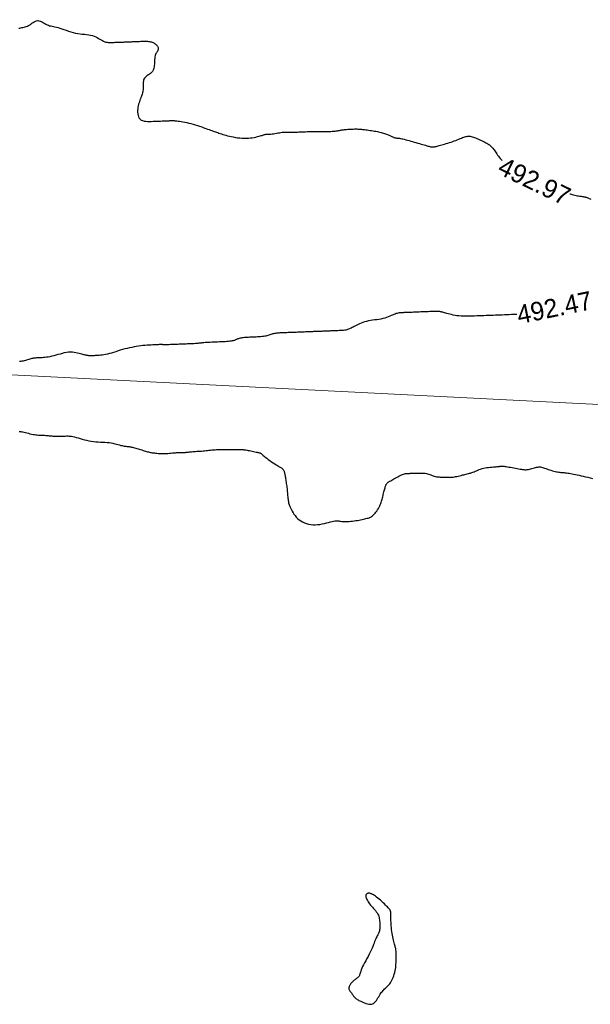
# Model space of a CAD drawing. Header units: millimetres. Extents: x 32690613 to 32693367, y 5343692 to 5344708.
# Tile 406 of 656: x 32692584 to 32692615, y 5344178 to 5344231. Entities that reach past the tile are written whole.
import ezdxf
from ezdxf.enums import TextEntityAlignment as Align

# ---------------------------------------------------------------- set-up
doc = ezdxf.new("R2010")
doc.units = ezdxf.units.MM
doc.header["$LTSCALE"] = 20
doc.layers.get('0').update_dxf_attribs({"lineweight": 18})
doc.layers.get('Defpoints').update_dxf_attribs({"color": 11, "lineweight": 18})
doc.layers.add('02-DGM_HL_492.50', color=92, linetype='Continuous')
doc.layers.add('02-DGM_HL_493.00', color=102, linetype='Continuous')

# ---------------------------------------------------------------- blocks, each defined once
blk = doc.blocks.new('A$C78070446')
blk.add_line((4469482.471, 5342769.75), (4470232.054, 5342702.499))

msp = doc.modelspace()

# ---------------------------------------------------------------- linework, layer by layer
at = {"layer": '02-DGM_HL_492.50', "elevation": 492.5, "flags": 128}
for points in [[(32692610.976, 5344215.366), (32692610.935, 5344215.365), (32692610.81, 5344215.36), (32692610.685, 5344215.355), (32692610.56, 5344215.35), (32692610.435, 5344215.345), (32692610.31, 5344215.34), (32692610.185, 5344215.335), (32692610.06, 5344215.33), (32692609.936, 5344215.325), (32692609.811, 5344215.321), (32692609.686, 5344215.316), (32692609.561, 5344215.311), (32692609.436, 5344215.306), (32692609.311, 5344215.301), (32692609.186, 5344215.296), (32692609.061, 5344215.291), (32692608.936, 5344215.286), (32692608.811, 5344215.282), (32692608.687, 5344215.277), (32692608.562, 5344215.272), (32692608.439, 5344215.269), (32692608.317, 5344215.267), (32692608.197, 5344215.268), (32692608.079, 5344215.271), (32692607.964, 5344215.276), (32692607.852, 5344215.286), (32692607.744, 5344215.299), (32692607.641, 5344215.316), (32692607.542, 5344215.334), (32692607.448, 5344215.355), (32692607.36, 5344215.377), (32692607.279, 5344215.398), (32692607.204, 5344215.419), (32692607.137, 5344215.439), (32692607.078, 5344215.456), (32692607.025, 5344215.471), (32692606.978, 5344215.484), (32692606.935, 5344215.495), (32692606.896, 5344215.504), (32692606.859, 5344215.512), (32692606.823, 5344215.518), (32692606.787, 5344215.522), (32692606.749, 5344215.525), (32692606.71, 5344215.527), (32692606.669, 5344215.528), (32692606.625, 5344215.528), (32692606.577, 5344215.527), (32692606.526, 5344215.526), (32692606.471, 5344215.524), (32692606.411, 5344215.521), (32692606.346, 5344215.519), (32692606.277, 5344215.516), (32692606.203, 5344215.513), (32692606.127, 5344215.51), (32692606.048, 5344215.507), (32692605.966, 5344215.504), (32692605.884, 5344215.501), (32692605.801, 5344215.498), (32692605.717, 5344215.494), (32692605.635, 5344215.491), (32692605.554, 5344215.488), (32692605.474, 5344215.485), (32692605.398, 5344215.482), (32692605.324, 5344215.479), (32692605.255, 5344215.476), (32692605.19, 5344215.474), (32692605.13, 5344215.471), (32692605.075, 5344215.469), (32692605.023, 5344215.467), (32692604.975, 5344215.465), (32692604.929, 5344215.463), (32692604.886, 5344215.462), (32692604.843, 5344215.46), (32692604.801, 5344215.458), (32692604.76, 5344215.457), (32692604.717, 5344215.454), (32692604.674, 5344215.451), (32692604.628, 5344215.445), (32692604.58, 5344215.436), (32692604.529, 5344215.424), (32692604.474, 5344215.408), (32692604.415, 5344215.388), (32692604.351, 5344215.362), (32692604.282, 5344215.332), (32692604.207, 5344215.3), (32692604.128, 5344215.265), (32692604.043, 5344215.231), (32692603.953, 5344215.198), (32692603.858, 5344215.167), (32692603.757, 5344215.14), (32692603.652, 5344215.117), (32692603.542, 5344215.098), (32692603.429, 5344215.082), (32692603.316, 5344215.067), (32692603.202, 5344215.052), (32692603.089, 5344215.035), (32692602.979, 5344215.017), (32692602.874, 5344214.994), (32692602.773, 5344214.967), (32692602.678, 5344214.936), (32692602.588, 5344214.901), (32692602.503, 5344214.865), (32692602.424, 5344214.827), (32692602.35, 5344214.79), (32692602.281, 5344214.753), (32692602.217, 5344214.718), (32692602.158, 5344214.686), (32692602.104, 5344214.656), (32692602.052, 5344214.63), (32692602.003, 5344214.606), (32692601.955, 5344214.584), (32692601.907, 5344214.565), (32692601.858, 5344214.549), (32692601.807, 5344214.535), (32692601.754, 5344214.524), (32692601.699, 5344214.515), (32692601.642, 5344214.508), (32692601.583, 5344214.502), (32692601.522, 5344214.498), (32692601.461, 5344214.494), (32692601.399, 5344214.492), (32692601.337, 5344214.489), (32692601.274, 5344214.487), (32692601.212, 5344214.484), (32692601.149, 5344214.482), (32692601.087, 5344214.479), (32692601.024, 5344214.477), (32692600.962, 5344214.475), (32692600.899, 5344214.472), (32692600.837, 5344214.47), (32692600.775, 5344214.467), (32692600.712, 5344214.465), (32692600.65, 5344214.462), (32692600.587, 5344214.46), (32692600.525, 5344214.457), (32692600.462, 5344214.455), (32692600.4, 5344214.453), (32692600.337, 5344214.45), (32692600.275, 5344214.448), (32692600.212, 5344214.445), (32692600.15, 5344214.443), (32692600.088, 5344214.44), (32692600.025, 5344214.438), (32692599.963, 5344214.435), (32692599.9, 5344214.433), (32692599.838, 5344214.431), (32692599.775, 5344214.428), (32692599.713, 5344214.426), (32692599.65, 5344214.423), (32692599.588, 5344214.421), (32692599.525, 5344214.418), (32692599.463, 5344214.416), (32692599.401, 5344214.413), (32692599.338, 5344214.411), (32692599.276, 5344214.409), (32692599.213, 5344214.406), (32692599.151, 5344214.404), (32692599.088, 5344214.401), (32692599.026, 5344214.399), (32692598.963, 5344214.396), (32692598.901, 5344214.394), (32692598.839, 5344214.392), (32692598.776, 5344214.389), (32692598.714, 5344214.387), (32692598.651, 5344214.384), (32692598.589, 5344214.382), (32692598.526, 5344214.379), (32692598.464, 5344214.377), (32692598.401, 5344214.374), (32692598.339, 5344214.372), (32692598.276, 5344214.37), (32692598.214, 5344214.367), (32692598.153, 5344214.363), (32692598.093, 5344214.359), (32692598.034, 5344214.353), (32692597.976, 5344214.346), (32692597.921, 5344214.337), (32692597.868, 5344214.326), (32692597.818, 5344214.312), (32692597.769, 5344214.297), (32692597.721, 5344214.28), (32692597.673, 5344214.263), (32692597.623, 5344214.245), (32692597.571, 5344214.228), (32692597.516, 5344214.212), (32692597.456, 5344214.199), (32692597.392, 5344214.187), (32692597.322, 5344214.177), (32692597.249, 5344214.169), (32692597.173, 5344214.163), (32692597.093, 5344214.158), (32692597.012, 5344214.154), (32692596.93, 5344214.15), (32692596.847, 5344214.147), (32692596.763, 5344214.144), (32692596.681, 5344214.14), (32692596.6, 5344214.137), (32692596.52, 5344214.132), (32692596.444, 5344214.128), (32692596.371, 5344214.122), (32692596.301, 5344214.116), (32692596.236, 5344214.109), (32692596.177, 5344214.101), (32692596.122, 5344214.092), (32692596.072, 5344214.082), (32692596.026, 5344214.071), (32692595.985, 5344214.059), (32692595.947, 5344214.047), (32692595.913, 5344214.035), (32692595.882, 5344214.022), (32692595.854, 5344214.009), (32692595.827, 5344213.996), (32692595.8, 5344213.982), (32692595.77, 5344213.97), (32692595.736, 5344213.957), (32692595.697, 5344213.946), (32692595.649, 5344213.935), (32692595.592, 5344213.925), (32692595.525, 5344213.917), (32692595.447, 5344213.909), (32692595.362, 5344213.903), (32692595.269, 5344213.897), (32692595.17, 5344213.892), (32692595.068, 5344213.887), (32692594.962, 5344213.883), (32692594.856, 5344213.879), (32692594.749, 5344213.874), (32692594.643, 5344213.87), (32692594.541, 5344213.866), (32692594.442, 5344213.861), (32692594.349, 5344213.857), (32692594.263, 5344213.852), (32692594.186, 5344213.848), (32692594.118, 5344213.843), (32692594.061, 5344213.837), (32692594.012, 5344213.832), (32692593.969, 5344213.826), (32692593.928, 5344213.821), (32692593.886, 5344213.815), (32692593.842, 5344213.81), (32692593.791, 5344213.804), (32692593.732, 5344213.799), (32692593.661, 5344213.794), (32692593.582, 5344213.789), (32692593.497, 5344213.784), (32692593.409, 5344213.78), (32692593.322, 5344213.776), (32692593.238, 5344213.773), (32692593.16, 5344213.769), (32692593.092, 5344213.767), (32692593.035, 5344213.764), (32692592.988, 5344213.763), (32692592.947, 5344213.761), (32692592.909, 5344213.76), (32692592.871, 5344213.758), (32692592.83, 5344213.756), (32692592.782, 5344213.755), (32692592.725, 5344213.752), (32692592.657, 5344213.75), (32692592.58, 5344213.747), (32692592.496, 5344213.744), (32692592.409, 5344213.741), (32692592.322, 5344213.738), (32692592.238, 5344213.735), (32692592.161, 5344213.733), (32692592.092, 5344213.732), (32692592.036, 5344213.731), (32692591.99, 5344213.732), (32692591.954, 5344213.732), (32692591.925, 5344213.734), (32692591.902, 5344213.735), (32692591.884, 5344213.737), (32692591.869, 5344213.738), (32692591.854, 5344213.739), (32692591.84, 5344213.74), (32692591.824, 5344213.74), (32692591.804, 5344213.74), (32692591.78, 5344213.74), (32692591.75, 5344213.739), (32692591.712, 5344213.738), (32692591.666, 5344213.736), (32692591.609, 5344213.734), (32692591.541, 5344213.731), (32692591.462, 5344213.728), (32692591.374, 5344213.724), (32692591.278, 5344213.718), (32692591.176, 5344213.712), (32692591.067, 5344213.704), (32692590.955, 5344213.694), (32692590.839, 5344213.683), (32692590.722, 5344213.669), (32692590.602, 5344213.654), (32692590.482, 5344213.636), (32692590.36, 5344213.615), (32692590.237, 5344213.592), (32692590.114, 5344213.567), (32692589.99, 5344213.538), (32692589.866, 5344213.506), (32692589.743, 5344213.471), (32692589.62, 5344213.434), (32692589.498, 5344213.396), (32692589.379, 5344213.357), (32692589.262, 5344213.32), (32692589.148, 5344213.285), (32692589.038, 5344213.254), (32692588.932, 5344213.226), (32692588.831, 5344213.204), (32692588.735, 5344213.186), (32692588.645, 5344213.173), (32692588.559, 5344213.163), (32692588.479, 5344213.156), (32692588.403, 5344213.151), (32692588.333, 5344213.147), (32692588.268, 5344213.145), (32692588.208, 5344213.142), (32692588.153, 5344213.14), (32692588.102, 5344213.139), (32692588.055, 5344213.138), (32692588.011, 5344213.138), (32692587.969, 5344213.139), (32692587.93, 5344213.141), (32692587.893, 5344213.144), (32692587.857, 5344213.148), (32692587.82, 5344213.154), (32692587.783, 5344213.162), (32692587.744, 5344213.171), (32692587.701, 5344213.182), (32692587.654, 5344213.195), (32692587.602, 5344213.21), (32692587.542, 5344213.227), (32692587.475, 5344213.247), (32692587.4, 5344213.267), (32692587.319, 5344213.286), (32692587.231, 5344213.304), (32692587.138, 5344213.318), (32692587.04, 5344213.327), (32692586.937, 5344213.33), (32692586.829, 5344213.325), (32692586.719, 5344213.311), (32692586.605, 5344213.29), (32692586.491, 5344213.263), (32692586.376, 5344213.232), (32692586.262, 5344213.2), (32692586.149, 5344213.167), (32692586.04, 5344213.136), (32692585.934, 5344213.109), (32692585.834, 5344213.087), (32692585.738, 5344213.069), (32692585.647, 5344213.056), (32692585.561, 5344213.046), (32692585.481, 5344213.039), (32692585.406, 5344213.034), (32692585.335, 5344213.03), (32692585.27, 5344213.027), (32692585.21, 5344213.025), (32692585.155, 5344213.022), (32692585.102, 5344213.019), (32692585.052, 5344213.015), (32692585.003, 5344213.01), (32692584.955, 5344213.003), (32692584.906, 5344212.995), (32692584.855, 5344212.983), (32692584.802, 5344212.97), (32692584.747, 5344212.954), (32692584.69, 5344212.937), (32692584.632, 5344212.919), (32692584.572, 5344212.901), (32692584.511, 5344212.884), (32692584.449, 5344212.868), (32692584.388, 5344212.854), (32692584.325, 5344212.842), (32692584.263, 5344212.833), (32692584.201, 5344212.826)], [(32692584.173, 5344209.061), (32692584.213, 5344209.057), (32692584.259, 5344209.051), (32692584.311, 5344209.042), (32692584.37, 5344209.031), (32692584.437, 5344209.016), (32692584.51, 5344208.999), (32692584.588, 5344208.979), (32692584.67, 5344208.959), (32692584.754, 5344208.939), (32692584.838, 5344208.92), (32692584.921, 5344208.903), (32692585.001, 5344208.889), (32692585.078, 5344208.878), (32692585.151, 5344208.87), (32692585.221, 5344208.865), (32692585.289, 5344208.861), (32692585.355, 5344208.859), (32692585.419, 5344208.857), (32692585.482, 5344208.855), (32692585.545, 5344208.852), (32692585.607, 5344208.847), (32692585.67, 5344208.841), (32692585.734, 5344208.835), (32692585.798, 5344208.828), (32692585.863, 5344208.821), (32692585.928, 5344208.815), (32692585.995, 5344208.809), (32692586.064, 5344208.805), (32692586.133, 5344208.802), (32692586.204, 5344208.801), (32692586.275, 5344208.801), (32692586.345, 5344208.802), (32692586.415, 5344208.803), (32692586.483, 5344208.805), (32692586.55, 5344208.808), (32692586.614, 5344208.81), (32692586.675, 5344208.812), (32692586.735, 5344208.814), (32692586.794, 5344208.814), (32692586.856, 5344208.811), (32692586.92, 5344208.806), (32692586.99, 5344208.797), (32692587.065, 5344208.783), (32692587.149, 5344208.764), (32692587.242, 5344208.74), (32692587.344, 5344208.711), (32692587.452, 5344208.68), (32692587.567, 5344208.647), (32692587.686, 5344208.614), (32692587.808, 5344208.584), (32692587.933, 5344208.556), (32692588.059, 5344208.533), (32692588.185, 5344208.516), (32692588.31, 5344208.503), (32692588.433, 5344208.495), (32692588.555, 5344208.488), (32692588.675, 5344208.482), (32692588.792, 5344208.476), (32692588.905, 5344208.467), (32692589.015, 5344208.456), (32692589.121, 5344208.44), (32692589.222, 5344208.421), (32692589.318, 5344208.399), (32692589.408, 5344208.376), (32692589.494, 5344208.353), (32692589.573, 5344208.33), (32692589.646, 5344208.31), (32692589.713, 5344208.293), (32692589.772, 5344208.279), (32692589.827, 5344208.269), (32692589.876, 5344208.262), (32692589.922, 5344208.257), (32692589.965, 5344208.253), (32692590.007, 5344208.249), (32692590.049, 5344208.245), (32692590.091, 5344208.241), (32692590.135, 5344208.234), (32692590.181, 5344208.226), (32692590.229, 5344208.217), (32692590.28, 5344208.205), (32692590.333, 5344208.192), (32692590.389, 5344208.177), (32692590.448, 5344208.161), (32692590.509, 5344208.143), (32692590.574, 5344208.124), (32692590.641, 5344208.103), (32692590.709, 5344208.082), (32692590.777, 5344208.06), (32692590.845, 5344208.039), (32692590.911, 5344208.019), (32692590.974, 5344207.999), (32692591.033, 5344207.982), (32692591.088, 5344207.966), (32692591.139, 5344207.953), (32692591.188, 5344207.941), (32692591.237, 5344207.93), (32692591.287, 5344207.921), (32692591.338, 5344207.913), (32692591.393, 5344207.905), (32692591.453, 5344207.898), (32692591.519, 5344207.891), (32692591.59, 5344207.884), (32692591.666, 5344207.879), (32692591.746, 5344207.874), (32692591.829, 5344207.871), (32692591.914, 5344207.869), (32692592.001, 5344207.869), (32692592.088, 5344207.871), (32692592.175, 5344207.876), (32692592.262, 5344207.882), (32692592.346, 5344207.89), (32692592.429, 5344207.898), (32692592.508, 5344207.906), (32692592.583, 5344207.914), (32692592.654, 5344207.921), (32692592.72, 5344207.926), (32692592.779, 5344207.93), (32692592.833, 5344207.931), (32692592.882, 5344207.931), (32692592.928, 5344207.93), (32692592.97, 5344207.929), (32692593.01, 5344207.928), (32692593.049, 5344207.928), (32692593.086, 5344207.929), (32692593.124, 5344207.931), (32692593.162, 5344207.934), (32692593.202, 5344207.939), (32692593.244, 5344207.944), (32692593.29, 5344207.95), (32692593.339, 5344207.956), (32692593.393, 5344207.962), (32692593.452, 5344207.968), (32692593.517, 5344207.973), (32692593.588, 5344207.978), (32692593.663, 5344207.983), (32692593.742, 5344207.988), (32692593.823, 5344207.993), (32692593.906, 5344207.998), (32692593.99, 5344208.004), (32692594.073, 5344208.011), (32692594.156, 5344208.019), (32692594.237, 5344208.027), (32692594.317, 5344208.036), (32692594.394, 5344208.044), (32692594.469, 5344208.053), (32692594.54, 5344208.06), (32692594.609, 5344208.067), (32692594.673, 5344208.072), (32692594.733, 5344208.076), (32692594.791, 5344208.078), (32692594.846, 5344208.08), (32692594.901, 5344208.08), (32692594.956, 5344208.08), (32692595.012, 5344208.08), (32692595.07, 5344208.08), (32692595.133, 5344208.08), (32692595.199, 5344208.081), (32692595.269, 5344208.083), (32692595.341, 5344208.085), (32692595.415, 5344208.086), (32692595.488, 5344208.088), (32692595.559, 5344208.09), (32692595.628, 5344208.092), (32692595.693, 5344208.093), (32692595.753, 5344208.094), (32692595.809, 5344208.094), (32692595.86, 5344208.093), (32692595.908, 5344208.092), (32692595.952, 5344208.091), (32692595.995, 5344208.09), (32692596.035, 5344208.089), (32692596.075, 5344208.087), (32692596.113, 5344208.086), (32692596.152, 5344208.084), (32692596.192, 5344208.081), (32692596.234, 5344208.078), (32692596.279, 5344208.074), (32692596.328, 5344208.068), (32692596.382, 5344208.06), (32692596.441, 5344208.05), (32692596.507, 5344208.038), (32692596.578, 5344208.024), (32692596.652, 5344208.009), (32692596.725, 5344207.993), (32692596.798, 5344207.977), (32692596.866, 5344207.962), (32692596.929, 5344207.948), (32692596.984, 5344207.936), (32692597.029, 5344207.927), (32692597.066, 5344207.919), (32692597.095, 5344207.914), (32692597.118, 5344207.909), (32692597.135, 5344207.905), (32692597.149, 5344207.901), (32692597.159, 5344207.897), (32692597.167, 5344207.892), (32692597.175, 5344207.886), (32692597.185, 5344207.878), (32692597.197, 5344207.866), (32692597.213, 5344207.85), (32692597.236, 5344207.829), (32692597.268, 5344207.802), (32692597.309, 5344207.768), (32692597.362, 5344207.726), (32692597.427, 5344207.675), (32692597.503, 5344207.618), (32692597.586, 5344207.555), (32692597.673, 5344207.491), (32692597.763, 5344207.427), (32692597.85, 5344207.365), (32692597.933, 5344207.309), (32692598.009, 5344207.259), (32692598.075, 5344207.218), (32692598.131, 5344207.185), (32692598.18, 5344207.159), (32692598.221, 5344207.137), (32692598.255, 5344207.119), (32692598.285, 5344207.103), (32692598.311, 5344207.087), (32692598.333, 5344207.07), (32692598.354, 5344207.051), (32692598.373, 5344207.029), (32692598.39, 5344207.005), (32692598.406, 5344206.978), (32692598.42, 5344206.949), (32692598.433, 5344206.917), (32692598.445, 5344206.883), (32692598.456, 5344206.847), (32692598.466, 5344206.808), (32692598.475, 5344206.767), (32692598.484, 5344206.723), (32692598.493, 5344206.676), (32692598.501, 5344206.627), (32692598.51, 5344206.574), (32692598.519, 5344206.517), (32692598.528, 5344206.457), (32692598.537, 5344206.393), (32692598.547, 5344206.325), (32692598.558, 5344206.255), (32692598.568, 5344206.183), (32692598.577, 5344206.11), (32692598.587, 5344206.036), (32692598.595, 5344205.961), (32692598.603, 5344205.887), (32692598.61, 5344205.814), (32692598.616, 5344205.743), (32692598.622, 5344205.672), (32692598.627, 5344205.603), (32692598.633, 5344205.535), (32692598.64, 5344205.468), (32692598.648, 5344205.404), (32692598.657, 5344205.341), (32692598.669, 5344205.279), (32692598.682, 5344205.219), (32692598.699, 5344205.159), (32692598.718, 5344205.098), (32692598.741, 5344205.036), (32692598.767, 5344204.971), (32692598.798, 5344204.904), (32692598.833, 5344204.833), (32692598.874, 5344204.758), (32692598.919, 5344204.68), (32692598.97, 5344204.6), (32692599.028, 5344204.52), (32692599.092, 5344204.443), (32692599.164, 5344204.368), (32692599.243, 5344204.299), (32692599.331, 5344204.236), (32692599.426, 5344204.181), (32692599.53, 5344204.135), (32692599.639, 5344204.097), (32692599.754, 5344204.067), (32692599.873, 5344204.046), (32692599.995, 5344204.034), (32692600.119, 5344204.03), (32692600.244, 5344204.036), (32692600.368, 5344204.05), (32692600.491, 5344204.071), (32692600.61, 5344204.097), (32692600.724, 5344204.126), (32692600.832, 5344204.156), (32692600.932, 5344204.184), (32692601.023, 5344204.209), (32692601.104, 5344204.228), (32692601.173, 5344204.24), (32692601.232, 5344204.245), (32692601.284, 5344204.245), (32692601.333, 5344204.241), (32692601.379, 5344204.234), (32692601.427, 5344204.226), (32692601.479, 5344204.218), (32692601.538, 5344204.211), (32692601.605, 5344204.207), (32692601.68, 5344204.204), (32692601.762, 5344204.204), (32692601.848, 5344204.207), (32692601.938, 5344204.211), (32692602.03, 5344204.218), (32692602.123, 5344204.227), (32692602.215, 5344204.238), (32692602.305, 5344204.251), (32692602.393, 5344204.265), (32692602.478, 5344204.281), (32692602.559, 5344204.297), (32692602.637, 5344204.314), (32692602.71, 5344204.331), (32692602.78, 5344204.347), (32692602.844, 5344204.363), (32692602.904, 5344204.377), (32692602.959, 5344204.391), (32692603.01, 5344204.407), (32692603.059, 5344204.425), (32692603.106, 5344204.447), (32692603.152, 5344204.473), (32692603.197, 5344204.505), (32692603.242, 5344204.545), (32692603.289, 5344204.592), (32692603.335, 5344204.647), (32692603.382, 5344204.707), (32692603.428, 5344204.771), (32692603.471, 5344204.838), (32692603.513, 5344204.907), (32692603.551, 5344204.976), (32692603.585, 5344205.044), (32692603.615, 5344205.109), (32692603.641, 5344205.172), (32692603.664, 5344205.234), (32692603.684, 5344205.295), (32692603.702, 5344205.355), (32692603.718, 5344205.416), (32692603.733, 5344205.477), (32692603.749, 5344205.539), (32692603.764, 5344205.603), (32692603.78, 5344205.668), (32692603.796, 5344205.733), (32692603.812, 5344205.796), (32692603.828, 5344205.858), (32692603.843, 5344205.917), (32692603.857, 5344205.972), (32692603.871, 5344206.022), (32692603.884, 5344206.067), (32692603.897, 5344206.107), (32692603.909, 5344206.143), (32692603.921, 5344206.174), (32692603.934, 5344206.201), (32692603.948, 5344206.226), (32692603.962, 5344206.247), (32692603.979, 5344206.267), (32692603.997, 5344206.285), (32692604.018, 5344206.302), (32692604.041, 5344206.319), (32692604.069, 5344206.336), (32692604.101, 5344206.355), (32692604.139, 5344206.377), (32692604.182, 5344206.402), (32692604.231, 5344206.431), (32692604.287, 5344206.464), (32692604.349, 5344206.501), (32692604.415, 5344206.541), (32692604.484, 5344206.58), (32692604.553, 5344206.62), (32692604.623, 5344206.657), (32692604.69, 5344206.691), (32692604.754, 5344206.72), (32692604.813, 5344206.743), (32692604.868, 5344206.761), (32692604.919, 5344206.774), (32692604.967, 5344206.784), (32692605.012, 5344206.79), (32692605.056, 5344206.794), (32692605.098, 5344206.797), (32692605.14, 5344206.798), (32692605.182, 5344206.8), (32692605.224, 5344206.802), (32692605.268, 5344206.803), (32692605.313, 5344206.805), (32692605.361, 5344206.807), (32692605.413, 5344206.809), (32692605.468, 5344206.811), (32692605.528, 5344206.814), (32692605.593, 5344206.816), (32692605.662, 5344206.818), (32692605.734, 5344206.819), (32692605.808, 5344206.819), (32692605.882, 5344206.817), (32692605.955, 5344206.812), (32692606.027, 5344206.803), (32692606.096, 5344206.791), (32692606.162, 5344206.775), (32692606.224, 5344206.756), (32692606.284, 5344206.735), (32692606.343, 5344206.712), (32692606.401, 5344206.689), (32692606.459, 5344206.668), (32692606.519, 5344206.649), (32692606.581, 5344206.632), (32692606.645, 5344206.62), (32692606.712, 5344206.612), (32692606.779, 5344206.606), (32692606.847, 5344206.602), (32692606.915, 5344206.601), (32692606.981, 5344206.599), (32692607.044, 5344206.599), (32692607.105, 5344206.597), (32692607.161, 5344206.595), (32692607.215, 5344206.592), (32692607.267, 5344206.589), (32692607.318, 5344206.587), (32692607.369, 5344206.586), (32692607.422, 5344206.587), (32692607.478, 5344206.591), (32692607.538, 5344206.597), (32692607.603, 5344206.608), (32692607.671, 5344206.622), (32692607.743, 5344206.638), (32692607.816, 5344206.655), (32692607.891, 5344206.674), (32692607.965, 5344206.693), (32692608.037, 5344206.712), (32692608.108, 5344206.729), (32692608.175, 5344206.745), (32692608.239, 5344206.759), (32692608.302, 5344206.773), (32692608.363, 5344206.788), (32692608.422, 5344206.803), (32692608.482, 5344206.819), (32692608.542, 5344206.838), (32692608.603, 5344206.86), (32692608.665, 5344206.884), (32692608.73, 5344206.912), (32692608.797, 5344206.941), (32692608.866, 5344206.971), (32692608.939, 5344207), (32692609.015, 5344207.028), (32692609.094, 5344207.054), (32692609.178, 5344207.077), (32692609.266, 5344207.095), (32692609.357, 5344207.111), (32692609.448, 5344207.123), (32692609.539, 5344207.132), (32692609.626, 5344207.14), (32692609.709, 5344207.146), (32692609.784, 5344207.151), (32692609.852, 5344207.156), (32692609.909, 5344207.161), (32692609.957, 5344207.167), (32692609.997, 5344207.172), (32692610.031, 5344207.177), (32692610.059, 5344207.181), (32692610.083, 5344207.186), (32692610.105, 5344207.189), (32692610.124, 5344207.192), (32692610.144, 5344207.193), (32692610.164, 5344207.194), (32692610.187, 5344207.193), (32692610.214, 5344207.191), (32692610.247, 5344207.188), (32692610.286, 5344207.182), (32692610.334, 5344207.175), (32692610.391, 5344207.165), (32692610.46, 5344207.154), (32692610.537, 5344207.14), (32692610.621, 5344207.126), (32692610.709, 5344207.11), (32692610.8, 5344207.093), (32692610.891, 5344207.077), (32692610.979, 5344207.061), (32692611.063, 5344207.046), (32692611.141, 5344207.032), (32692611.213, 5344207.019), (32692611.281, 5344207.009), (32692611.345, 5344207.002), (32692611.407, 5344206.998), (32692611.467, 5344206.997), (32692611.528, 5344207.001), (32692611.589, 5344207.009), (32692611.652, 5344207.022), (32692611.716, 5344207.039), (32692611.781, 5344207.058), (32692611.846, 5344207.079), (32692611.91, 5344207.099), (32692611.973, 5344207.117), (32692612.034, 5344207.132), (32692612.092, 5344207.143), (32692612.147, 5344207.148), (32692612.199, 5344207.149), (32692612.25, 5344207.144), (32692612.301, 5344207.135), (32692612.352, 5344207.122), (32692612.406, 5344207.105), (32692612.463, 5344207.086), (32692612.524, 5344207.065), (32692612.59, 5344207.041), (32692612.66, 5344207.017), (32692612.733, 5344206.992), (32692612.807, 5344206.967), (32692612.882, 5344206.944), (32692612.956, 5344206.922), (32692613.029, 5344206.903), (32692613.098, 5344206.887), (32692613.163, 5344206.875), (32692613.225, 5344206.866), (32692613.284, 5344206.859), (32692613.342, 5344206.854), (32692613.4, 5344206.851), (32692613.458, 5344206.847), (32692613.517, 5344206.842), (32692613.578, 5344206.836), (32692613.643, 5344206.828), (32692613.711, 5344206.818), (32692613.783, 5344206.806), (32692613.859, 5344206.792), (32692613.94, 5344206.776), (32692614.027, 5344206.759), (32692614.119, 5344206.74), (32692614.216, 5344206.719), (32692614.32, 5344206.698), (32692614.43, 5344206.674), (32692614.544, 5344206.649), (32692614.662, 5344206.621), (32692614.784, 5344206.591), (32692614.908, 5344206.558), (32692615.033, 5344206.521)]]:
    msp.add_lwpolyline(points, dxfattribs=at)
at = {"layer": '02-DGM_HL_493.00', "elevation": 493, "flags": 128}
for points in [[(32692584.164, 5344230.792), (32692584.214, 5344230.805), (32692584.267, 5344230.817), (32692584.322, 5344230.827), (32692584.38, 5344230.837), (32692584.438, 5344230.849), (32692584.498, 5344230.863), (32692584.559, 5344230.881), (32692584.621, 5344230.905), (32692584.682, 5344230.935), (32692584.743, 5344230.972), (32692584.804, 5344231.014), (32692584.865, 5344231.058), (32692584.926, 5344231.101), (32692584.987, 5344231.14), (32692585.048, 5344231.172), (32692585.11, 5344231.194), (32692585.172, 5344231.204), (32692585.234, 5344231.199), (32692585.298, 5344231.182), (32692585.361, 5344231.154), (32692585.425, 5344231.12), (32692585.489, 5344231.082), (32692585.553, 5344231.043), (32692585.617, 5344231.006), (32692585.681, 5344230.974), (32692585.745, 5344230.949), (32692585.809, 5344230.929), (32692585.875, 5344230.914), (32692585.945, 5344230.901), (32692586.018, 5344230.888), (32692586.095, 5344230.873), (32692586.179, 5344230.854), (32692586.27, 5344230.83), (32692586.369, 5344230.799), (32692586.475, 5344230.762), (32692586.587, 5344230.722), (32692586.704, 5344230.68), (32692586.824, 5344230.638), (32692586.948, 5344230.599), (32692587.073, 5344230.563), (32692587.199, 5344230.533), (32692587.325, 5344230.51), (32692587.45, 5344230.493), (32692587.572, 5344230.48), (32692587.692, 5344230.469), (32692587.808, 5344230.457), (32692587.918, 5344230.444), (32692588.023, 5344230.426), (32692588.122, 5344230.402), (32692588.213, 5344230.371), (32692588.298, 5344230.333), (32692588.377, 5344230.292), (32692588.451, 5344230.248), (32692588.521, 5344230.204), (32692588.589, 5344230.162), (32692588.654, 5344230.124), (32692588.718, 5344230.092), (32692588.781, 5344230.067), (32692588.845, 5344230.048), (32692588.908, 5344230.036), (32692588.97, 5344230.029), (32692589.033, 5344230.025), (32692589.096, 5344230.024), (32692589.158, 5344230.026), (32692589.221, 5344230.028), (32692589.283, 5344230.03), (32692589.346, 5344230.033), (32692589.408, 5344230.035), (32692589.471, 5344230.038), (32692589.533, 5344230.04), (32692589.595, 5344230.043), (32692589.658, 5344230.045), (32692589.72, 5344230.047), (32692589.783, 5344230.05), (32692589.845, 5344230.052), (32692589.908, 5344230.055), (32692589.97, 5344230.057), (32692590.033, 5344230.06), (32692590.095, 5344230.062), (32692590.157, 5344230.065), (32692590.22, 5344230.067), (32692590.282, 5344230.069), (32692590.345, 5344230.072), (32692590.407, 5344230.074), (32692590.47, 5344230.077), (32692590.532, 5344230.079), (32692590.595, 5344230.082), (32692590.657, 5344230.084), (32692590.72, 5344230.087), (32692590.782, 5344230.089), (32692590.844, 5344230.091), (32692590.906, 5344230.092), (32692590.966, 5344230.093), (32692591.025, 5344230.092), (32692591.083, 5344230.089), (32692591.139, 5344230.084), (32692591.193, 5344230.077), (32692591.244, 5344230.067), (32692591.292, 5344230.055), (32692591.339, 5344230.04), (32692591.382, 5344230.022), (32692591.424, 5344230.002), (32692591.462, 5344229.978), (32692591.498, 5344229.952), (32692591.532, 5344229.924), (32692591.563, 5344229.892), (32692591.591, 5344229.859), (32692591.615, 5344229.824), (32692591.635, 5344229.788), (32692591.65, 5344229.752), (32692591.66, 5344229.715), (32692591.663, 5344229.68), (32692591.66, 5344229.645), (32692591.649, 5344229.612), (32692591.633, 5344229.58), (32692591.612, 5344229.546), (32692591.589, 5344229.51), (32692591.565, 5344229.471), (32692591.541, 5344229.426), (32692591.519, 5344229.375), (32692591.5, 5344229.316), (32692591.486, 5344229.249), (32692591.476, 5344229.175), (32692591.469, 5344229.095), (32692591.464, 5344229.014), (32692591.46, 5344228.932), (32692591.455, 5344228.851), (32692591.449, 5344228.775), (32692591.441, 5344228.705), (32692591.429, 5344228.643), (32692591.414, 5344228.589), (32692591.395, 5344228.54), (32692591.372, 5344228.497), (32692591.345, 5344228.458), (32692591.313, 5344228.422), (32692591.278, 5344228.388), (32692591.238, 5344228.355), (32692591.193, 5344228.322), (32692591.145, 5344228.289), (32692591.097, 5344228.254), (32692591.048, 5344228.218), (32692591.002, 5344228.18), (32692590.96, 5344228.139), (32692590.924, 5344228.096), (32692590.894, 5344228.05), (32692590.874, 5344228.001), (32692590.861, 5344227.948), (32692590.854, 5344227.893), (32692590.851, 5344227.836), (32692590.851, 5344227.777), (32692590.853, 5344227.718), (32692590.855, 5344227.659), (32692590.855, 5344227.599), (32692590.852, 5344227.54), (32692590.847, 5344227.482), (32692590.838, 5344227.424), (32692590.827, 5344227.365), (32692590.812, 5344227.306), (32692590.796, 5344227.246), (32692590.776, 5344227.185), (32692590.755, 5344227.123), (32692590.731, 5344227.058), (32692590.705, 5344226.992), (32692590.68, 5344226.923), (32692590.654, 5344226.851), (32692590.63, 5344226.777), (32692590.607, 5344226.699), (32692590.587, 5344226.617), (32692590.571, 5344226.532), (32692590.56, 5344226.443), (32692590.554, 5344226.352), (32692590.554, 5344226.261), (32692590.562, 5344226.172), (32692590.579, 5344226.089), (32692590.605, 5344226.012), (32692590.641, 5344225.944), (32692590.689, 5344225.888), (32692590.749, 5344225.844), (32692590.82, 5344225.812), (32692590.9, 5344225.791), (32692590.989, 5344225.778), (32692591.083, 5344225.771), (32692591.182, 5344225.77), (32692591.285, 5344225.772), (32692591.388, 5344225.776), (32692591.492, 5344225.78), (32692591.595, 5344225.784), (32692591.695, 5344225.788), (32692591.791, 5344225.792), (32692591.882, 5344225.795), (32692591.966, 5344225.799), (32692592.043, 5344225.802), (32692592.11, 5344225.804), (32692592.167, 5344225.806), (32692592.216, 5344225.808), (32692592.256, 5344225.81), (32692592.29, 5344225.811), (32692592.319, 5344225.812), (32692592.344, 5344225.813), (32692592.367, 5344225.814), (32692592.388, 5344225.815), (32692592.409, 5344225.816), (32692592.431, 5344225.816), (32692592.456, 5344225.816), (32692592.485, 5344225.815), (32692592.519, 5344225.813), (32692592.56, 5344225.81), (32692592.608, 5344225.805), (32692592.666, 5344225.798), (32692592.734, 5344225.789), (32692592.812, 5344225.778), (32692592.898, 5344225.764), (32692592.991, 5344225.747), (32692593.092, 5344225.727), (32692593.198, 5344225.705), (32692593.308, 5344225.679), (32692593.423, 5344225.65), (32692593.54, 5344225.617), (32692593.658, 5344225.582), (32692593.776, 5344225.545), (32692593.892, 5344225.507), (32692594.006, 5344225.469), (32692594.114, 5344225.431), (32692594.217, 5344225.395), (32692594.312, 5344225.361), (32692594.398, 5344225.331), (32692594.477, 5344225.303), (32692594.549, 5344225.277), (32692594.617, 5344225.253), (32692594.681, 5344225.23), (32692594.743, 5344225.208), (32692594.805, 5344225.186), (32692594.867, 5344225.164), (32692594.932, 5344225.141), (32692594.999, 5344225.117), (32692595.07, 5344225.093), (32692595.145, 5344225.069), (32692595.224, 5344225.045), (32692595.308, 5344225.021), (32692595.398, 5344224.997), (32692595.494, 5344224.974), (32692595.597, 5344224.951), (32692595.704, 5344224.93), (32692595.816, 5344224.911), (32692595.932, 5344224.894), (32692596.049, 5344224.881), (32692596.167, 5344224.871), (32692596.284, 5344224.866), (32692596.4, 5344224.865), (32692596.513, 5344224.87), (32692596.622, 5344224.88), (32692596.727, 5344224.894), (32692596.826, 5344224.91), (32692596.918, 5344224.929), (32692597.003, 5344224.948), (32692597.079, 5344224.968), (32692597.146, 5344224.986), (32692597.203, 5344225.004), (32692597.251, 5344225.019), (32692597.291, 5344225.033), (32692597.325, 5344225.044), (32692597.354, 5344225.054), (32692597.38, 5344225.062), (32692597.403, 5344225.068), (32692597.426, 5344225.072), (32692597.449, 5344225.074), (32692597.474, 5344225.075), (32692597.502, 5344225.075), (32692597.534, 5344225.075), (32692597.57, 5344225.075), (32692597.613, 5344225.077), (32692597.662, 5344225.08), (32692597.72, 5344225.087), (32692597.787, 5344225.096), (32692597.86, 5344225.107), (32692597.939, 5344225.12), (32692598.02, 5344225.134), (32692598.102, 5344225.149), (32692598.183, 5344225.162), (32692598.26, 5344225.174), (32692598.331, 5344225.183), (32692598.395, 5344225.19), (32692598.453, 5344225.194), (32692598.506, 5344225.195), (32692598.558, 5344225.196), (32692598.608, 5344225.195), (32692598.66, 5344225.193), (32692598.714, 5344225.192), (32692598.774, 5344225.191), (32692598.84, 5344225.191), (32692598.911, 5344225.192), (32692598.988, 5344225.193), (32692599.069, 5344225.195), (32692599.153, 5344225.198), (32692599.239, 5344225.201), (32692599.328, 5344225.205), (32692599.417, 5344225.208), (32692599.506, 5344225.212), (32692599.594, 5344225.215), (32692599.681, 5344225.218), (32692599.765, 5344225.221), (32692599.845, 5344225.223), (32692599.922, 5344225.225), (32692599.994, 5344225.227), (32692600.059, 5344225.227), (32692600.119, 5344225.227), (32692600.173, 5344225.226), (32692600.225, 5344225.225), (32692600.275, 5344225.224), (32692600.325, 5344225.222), (32692600.377, 5344225.221), (32692600.433, 5344225.22), (32692600.494, 5344225.22), (32692600.562, 5344225.221), (32692600.636, 5344225.223), (32692600.713, 5344225.225), (32692600.791, 5344225.228), (32692600.869, 5344225.231), (32692600.945, 5344225.235), (32692601.017, 5344225.239), (32692601.083, 5344225.243), (32692601.142, 5344225.248), (32692601.194, 5344225.253), (32692601.24, 5344225.259), (32692601.282, 5344225.264), (32692601.321, 5344225.27), (32692601.358, 5344225.276), (32692601.393, 5344225.282), (32692601.429, 5344225.289), (32692601.466, 5344225.295), (32692601.505, 5344225.302), (32692601.546, 5344225.309), (32692601.589, 5344225.316), (32692601.636, 5344225.323), (32692601.687, 5344225.329), (32692601.742, 5344225.335), (32692601.802, 5344225.341), (32692601.867, 5344225.346), (32692601.935, 5344225.351), (32692602.006, 5344225.355), (32692602.079, 5344225.358), (32692602.15, 5344225.36), (32692602.22, 5344225.362), (32692602.287, 5344225.363), (32692602.349, 5344225.362), (32692602.406, 5344225.361), (32692602.459, 5344225.359), (32692602.509, 5344225.356), (32692602.557, 5344225.352), (32692602.606, 5344225.347), (32692602.657, 5344225.341), (32692602.712, 5344225.335), (32692602.772, 5344225.327), (32692602.838, 5344225.319), (32692602.909, 5344225.31), (32692602.985, 5344225.299), (32692603.064, 5344225.289), (32692603.144, 5344225.277), (32692603.225, 5344225.264), (32692603.305, 5344225.25), (32692603.383, 5344225.236), (32692603.458, 5344225.221), (32692603.529, 5344225.205), (32692603.598, 5344225.188), (32692603.663, 5344225.17), (32692603.726, 5344225.153), (32692603.786, 5344225.134), (32692603.842, 5344225.116), (32692603.897, 5344225.097), (32692603.948, 5344225.078), (32692603.997, 5344225.06), (32692604.043, 5344225.041), (32692604.087, 5344225.023), (32692604.128, 5344225.005), (32692604.167, 5344224.988), (32692604.203, 5344224.972), (32692604.236, 5344224.958), (32692604.266, 5344224.944), (32692604.295, 5344224.931), (32692604.321, 5344224.92), (32692604.347, 5344224.91), (32692604.372, 5344224.901), (32692604.396, 5344224.893), (32692604.421, 5344224.887), (32692604.447, 5344224.882), (32692604.474, 5344224.879), (32692604.503, 5344224.876), (32692604.535, 5344224.873), (32692604.571, 5344224.87), (32692604.611, 5344224.865), (32692604.657, 5344224.859), (32692604.709, 5344224.851), (32692604.768, 5344224.839), (32692604.835, 5344224.824), (32692604.909, 5344224.806), (32692604.989, 5344224.786), (32692605.074, 5344224.763), (32692605.163, 5344224.738), (32692605.254, 5344224.712), (32692605.348, 5344224.685), (32692605.443, 5344224.657), (32692605.537, 5344224.63), (32692605.631, 5344224.602), (32692605.723, 5344224.576), (32692605.812, 5344224.55), (32692605.897, 5344224.525), (32692605.977, 5344224.502), (32692606.051, 5344224.481), (32692606.118, 5344224.461), (32692606.177, 5344224.444), (32692606.23, 5344224.429), (32692606.276, 5344224.417), (32692606.318, 5344224.406), (32692606.355, 5344224.399), (32692606.39, 5344224.394), (32692606.422, 5344224.391), (32692606.454, 5344224.391), (32692606.485, 5344224.393), (32692606.517, 5344224.398), (32692606.552, 5344224.406), (32692606.589, 5344224.415), (32692606.629, 5344224.426), (32692606.675, 5344224.439), (32692606.726, 5344224.454), (32692606.784, 5344224.471), (32692606.85, 5344224.488), (32692606.922, 5344224.507), (32692607, 5344224.528), (32692607.082, 5344224.55), (32692607.167, 5344224.574), (32692607.254, 5344224.599), (32692607.343, 5344224.626), (32692607.43, 5344224.654), (32692607.517, 5344224.685), (32692607.602, 5344224.716), (32692607.685, 5344224.748), (32692607.764, 5344224.78), (32692607.841, 5344224.811), (32692607.914, 5344224.841), (32692607.982, 5344224.869), (32692608.047, 5344224.895), (32692608.106, 5344224.918), (32692608.161, 5344224.937), (32692608.213, 5344224.953), (32692608.263, 5344224.965), (32692608.311, 5344224.973), (32692608.36, 5344224.977), (32692608.409, 5344224.976), (32692608.461, 5344224.97), (32692608.514, 5344224.959), (32692608.571, 5344224.944), (32692608.629, 5344224.924), (32692608.689, 5344224.902), (32692608.751, 5344224.877), (32692608.813, 5344224.851), (32692608.876, 5344224.823), (32692608.94, 5344224.794), (32692609.004, 5344224.765), (32692609.067, 5344224.736), (32692609.129, 5344224.707), (32692609.19, 5344224.679), (32692609.248, 5344224.65), (32692609.305, 5344224.62), (32692609.358, 5344224.591), (32692609.408, 5344224.562), (32692609.454, 5344224.532), (32692609.497, 5344224.502), (32692609.537, 5344224.471), (32692609.574, 5344224.438), (32692609.61, 5344224.403), (32692609.644, 5344224.366), (32692609.678, 5344224.326), (32692609.711, 5344224.282), (32692609.744, 5344224.234), (32692609.778, 5344224.184), (32692609.813, 5344224.13), (32692609.849, 5344224.074), (32692609.888, 5344224.016), (32692609.929, 5344223.956), (32692609.973, 5344223.896), (32692610.02, 5344223.835), (32692610.071, 5344223.775), (32692610.127, 5344223.714), (32692610.183, 5344223.657)], [(32692613.814, 5344221.866), (32692613.832, 5344221.86), (32692613.888, 5344221.843), (32692613.949, 5344221.826), (32692614.014, 5344221.81), (32692614.083, 5344221.795), (32692614.154, 5344221.781), (32692614.225, 5344221.767), (32692614.295, 5344221.755), (32692614.362, 5344221.744), (32692614.425, 5344221.733), (32692614.481, 5344221.724), (32692614.53, 5344221.717), (32692614.572, 5344221.71), (32692614.609, 5344221.703), (32692614.642, 5344221.697), (32692614.672, 5344221.69), (32692614.701, 5344221.682), (32692614.731, 5344221.674), (32692614.761, 5344221.663), (32692614.794, 5344221.651), (32692614.83, 5344221.637), (32692614.868, 5344221.622), (32692614.909, 5344221.606), (32692614.953, 5344221.588)]]:
    msp.add_lwpolyline(points, dxfattribs=at)
msp.add_lwpolyline([(32692603.57, 5344178.66), (32692603.61, 5344178.722), (32692603.649, 5344178.779), (32692603.689, 5344178.831), (32692603.729, 5344178.88), (32692603.769, 5344178.926), (32692603.809, 5344178.969), (32692603.849, 5344179.009), (32692603.889, 5344179.048), (32692603.929, 5344179.085), (32692603.969, 5344179.123), (32692604.009, 5344179.161), (32692604.049, 5344179.202), (32692604.088, 5344179.246), (32692604.127, 5344179.294), (32692604.165, 5344179.347), (32692604.203, 5344179.408), (32692604.239, 5344179.475), (32692604.275, 5344179.55), (32692604.308, 5344179.63), (32692604.34, 5344179.714), (32692604.368, 5344179.802), (32692604.393, 5344179.892), (32692604.415, 5344179.984), (32692604.433, 5344180.075), (32692604.446, 5344180.166), (32692604.455, 5344180.255), (32692604.46, 5344180.342), (32692604.463, 5344180.426), (32692604.464, 5344180.506), (32692604.464, 5344180.582), (32692604.464, 5344180.653), (32692604.463, 5344180.719), (32692604.463, 5344180.778), (32692604.463, 5344180.832), (32692604.464, 5344180.882), (32692604.465, 5344180.927), (32692604.465, 5344180.969), (32692604.465, 5344181.008), (32692604.463, 5344181.045), (32692604.461, 5344181.081), (32692604.457, 5344181.117), (32692604.452, 5344181.153), (32692604.445, 5344181.19), (32692604.436, 5344181.23), (32692604.426, 5344181.273), (32692604.414, 5344181.32), (32692604.401, 5344181.373), (32692604.385, 5344181.431), (32692604.368, 5344181.497), (32692604.35, 5344181.569), (32692604.331, 5344181.646), (32692604.311, 5344181.729), (32692604.292, 5344181.817), (32692604.273, 5344181.91), (32692604.256, 5344182.006), (32692604.241, 5344182.105), (32692604.228, 5344182.206), (32692604.218, 5344182.309), (32692604.209, 5344182.41), (32692604.202, 5344182.508), (32692604.196, 5344182.602), (32692604.192, 5344182.689), (32692604.188, 5344182.767), (32692604.186, 5344182.836), (32692604.183, 5344182.892), (32692604.182, 5344182.938), (32692604.18, 5344182.975), (32692604.179, 5344183.005), (32692604.179, 5344183.028), (32692604.178, 5344183.047), (32692604.178, 5344183.064), (32692604.179, 5344183.078), (32692604.179, 5344183.093), (32692604.179, 5344183.109), (32692604.179, 5344183.124), (32692604.178, 5344183.141), (32692604.176, 5344183.158), (32692604.173, 5344183.176), (32692604.168, 5344183.195), (32692604.162, 5344183.214), (32692604.153, 5344183.236), (32692604.141, 5344183.259), (32692604.125, 5344183.285), (32692604.104, 5344183.314), (32692604.078, 5344183.347), (32692604.046, 5344183.385), (32692604.006, 5344183.428), (32692603.959, 5344183.478), (32692603.903, 5344183.533), (32692603.841, 5344183.594), (32692603.773, 5344183.658), (32692603.702, 5344183.724), (32692603.629, 5344183.789), (32692603.556, 5344183.852), (32692603.486, 5344183.911), (32692603.419, 5344183.964), (32692603.357, 5344184.01), (32692603.301, 5344184.049), (32692603.249, 5344184.081), (32692603.202, 5344184.107), (32692603.16, 5344184.128), (32692603.121, 5344184.144), (32692603.087, 5344184.156), (32692603.056, 5344184.164), (32692603.028, 5344184.169), (32692603.004, 5344184.171), (32692602.981, 5344184.17), (32692602.962, 5344184.167), (32692602.943, 5344184.162), (32692602.926, 5344184.155), (32692602.91, 5344184.146), (32692602.895, 5344184.135), (32692602.88, 5344184.123), (32692602.866, 5344184.11), (32692602.854, 5344184.094), (32692602.843, 5344184.076), (32692602.836, 5344184.054), (32692602.833, 5344184.028), (32692602.835, 5344183.997), (32692602.841, 5344183.961), (32692602.854, 5344183.92), (32692602.872, 5344183.874), (32692602.896, 5344183.824), (32692602.925, 5344183.77), (32692602.959, 5344183.713), (32692602.998, 5344183.655), (32692603.041, 5344183.595), (32692603.088, 5344183.534), (32692603.139, 5344183.473), (32692603.193, 5344183.413), (32692603.247, 5344183.352), (32692603.301, 5344183.292), (32692603.353, 5344183.232), (32692603.401, 5344183.171), (32692603.445, 5344183.11), (32692603.482, 5344183.049), (32692603.512, 5344182.988), (32692603.535, 5344182.926), (32692603.553, 5344182.864), (32692603.565, 5344182.802), (32692603.573, 5344182.74), (32692603.579, 5344182.677), (32692603.583, 5344182.615), (32692603.585, 5344182.553), (32692603.588, 5344182.49), (32692603.589, 5344182.428), (32692603.59, 5344182.367), (32692603.59, 5344182.308), (32692603.587, 5344182.25), (32692603.582, 5344182.195), (32692603.573, 5344182.142), (32692603.561, 5344182.093), (32692603.546, 5344182.047), (32692603.526, 5344182.004), (32692603.504, 5344181.961), (32692603.48, 5344181.918), (32692603.453, 5344181.873), (32692603.425, 5344181.824), (32692603.397, 5344181.77), (32692603.368, 5344181.71), (32692603.339, 5344181.643), (32692603.31, 5344181.568), (32692603.279, 5344181.486), (32692603.246, 5344181.398), (32692603.21, 5344181.304), (32692603.171, 5344181.204), (32692603.126, 5344181.099), (32692603.076, 5344180.99), (32692603.021, 5344180.877), (32692602.96, 5344180.761), (32692602.898, 5344180.645), (32692602.835, 5344180.53), (32692602.775, 5344180.419), (32692602.718, 5344180.313), (32692602.667, 5344180.214), (32692602.624, 5344180.124), (32692602.59, 5344180.045), (32692602.564, 5344179.975), (32692602.545, 5344179.914), (32692602.53, 5344179.86), (32692602.517, 5344179.813), (32692602.505, 5344179.772), (32692602.491, 5344179.735), (32692602.473, 5344179.701), (32692602.451, 5344179.671), (32692602.425, 5344179.642), (32692602.394, 5344179.614), (32692602.361, 5344179.588), (32692602.326, 5344179.562), (32692602.29, 5344179.536), (32692602.254, 5344179.51), (32692602.218, 5344179.483), (32692602.183, 5344179.455), (32692602.15, 5344179.426), (32692602.118, 5344179.396), (32692602.089, 5344179.365), (32692602.061, 5344179.334), (32692602.035, 5344179.302), (32692602.012, 5344179.27), (32692601.991, 5344179.238), (32692601.973, 5344179.206), (32692601.957, 5344179.174), (32692601.945, 5344179.143), (32692601.935, 5344179.112), (32692601.929, 5344179.082), (32692601.926, 5344179.053), (32692601.927, 5344179.026), (32692601.931, 5344178.999), (32692601.939, 5344178.974), (32692601.95, 5344178.95), (32692601.965, 5344178.926), (32692601.982, 5344178.902), (32692602, 5344178.878), (32692602.021, 5344178.852), (32692602.042, 5344178.825), (32692602.064, 5344178.796), (32692602.086, 5344178.764), (32692602.109, 5344178.731), (32692602.132, 5344178.696), (32692602.156, 5344178.66), (32692602.182, 5344178.625), (32692602.209, 5344178.59), (32692602.238, 5344178.557), (32692602.269, 5344178.526), (32692602.303, 5344178.497), (32692602.34, 5344178.47), (32692602.379, 5344178.445), (32692602.423, 5344178.421), (32692602.47, 5344178.396), (32692602.521, 5344178.372), (32692602.578, 5344178.346), (32692602.639, 5344178.318), (32692602.705, 5344178.288), (32692602.775, 5344178.259), (32692602.847, 5344178.231), (32692602.921, 5344178.207), (32692602.994, 5344178.19), (32692603.066, 5344178.182), (32692603.135, 5344178.185), (32692603.199, 5344178.201), (32692603.258, 5344178.231), (32692603.312, 5344178.275), (32692603.361, 5344178.328), (32692603.407, 5344178.39), (32692603.45, 5344178.456), (32692603.491, 5344178.525), (32692603.531, 5344178.594)], close=True, dxfattribs=at)

# ---------------------------------------------------------------- block references
at = {"layer": 'Defpoints', "rotation": 2.237485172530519}
msp.add_blockref('A$C78070446', (28434719.524, -168960.664), dxfattribs=at)

# ---------------------------------------------------------------- texts
at = {"layer": '02-DGM_HL_492.50'}
msp.add_text('492.47', height=1, rotation=11.5558, dxfattribs=at).set_placement((32692612.988, 5344215.739, 492.5), align=Align.MIDDLE)
at = {"layer": '02-DGM_HL_493.00'}
msp.add_text('492.97', height=1, rotation=333.9612, dxfattribs=at).set_placement((32692611.918, 5344222.547, 493), align=Align.MIDDLE)

doc.saveas('drawing.dxf')
